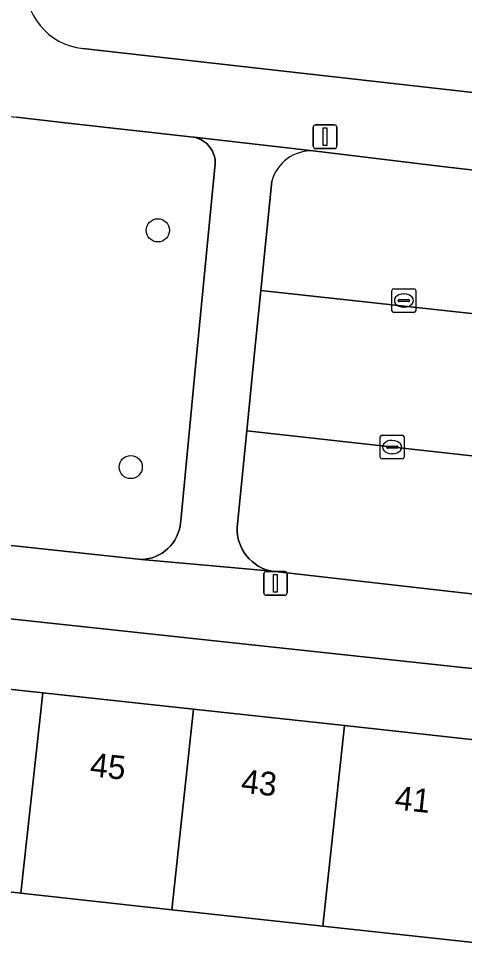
# Model space of a CAD drawing. Extents: x 161928 to 163071, y 386474 to 387428.
# Drawn here: x 162652.23 to 162671.02, y 387201.25 to 387240.71 of the extents above; entities that cross this region are included whole.
import ezdxf

# ---------------------------------------------------------------- set-up
doc = ezdxf.new("R2010")
doc.units = 0
for name, color, linetype in [('IMGEO_Boom', 7, 'Continuous'), ('IMGEO_Erf', 7, 'Continuous'), ('IMGEO_Groenvoorziening', 7, 'Continuous'), ('IMGEO_Kolk', 7, 'Continuous'), ('IMGEO_Lichtmast', 7, 'Continuous'), ('IMGEO_Pand', 7, 'Continuous'), ('IMGEO_Pand_nummerreeks', 7, 'Continuous'), ('IMGEO_Parkeervlak_open', 7, 'Continuous'), ('IMGEO_Rijbaan_lokaal_open', 7, 'Continuous'), ('IMGEO_Voetpad_open', 7, 'Continuous')]:
    doc.layers.add(name, color=color, linetype=linetype)

msp = doc.modelspace()

# ---------------------------------------------------------------- linework, layer by layer
at = {"layer": 'IMGEO_Boom'}
for centre in [(162658.094, 387231.781), (162656.949, 387221.796)]:
    msp.add_circle(centre, 0.489, dxfattribs=at)
at = {"layer": 'IMGEO_Erf'}
for points in [[(162654.933, 387239.443), (162694.57, 387234.985)], [(162691.595, 387211.117), (162649.637, 387215.636), (162576.943, 387223.756)], [(162621.599, 387215.78), (162627.868, 387215.073), (162627.934, 387215.652), (162628.23, 387215.619), (162628.176, 387215.143), (162631.137, 387214.801), (162634.095, 387214.459), (162634.149, 387214.935), (162634.454, 387214.9), (162634.389, 387214.327), (162640.515, 387213.66), (162646.878, 387212.967), (162653.24, 387212.275), (162659.603, 387211.582), (162665.965, 387210.889), (162672.327, 387210.197)], [(162671.407, 387201.741), (162665.045, 387202.434), (162658.683, 387203.126), (162652.32, 387203.819), (162645.958, 387204.512), (162639.595, 387205.204), (162633.426, 387205.876), (162633.369, 387205.37), (162633.118, 387205.399), (162632.649, 387201.246), (162629.642, 387201.585), (162626.686, 387201.918), (162627.148, 387206.015), (162626.827, 387206.051), (162626.882, 387206.541), (162620.637, 387207.245)]]:
    msp.add_lwpolyline(points, dxfattribs=at)
msp.add_arc((162655.238, 387242.159), 2.733, 175.2218, 263.5961, dxfattribs=at)
at = {"layer": 'IMGEO_Groenvoorziening'}
msp.add_lwpolyline([(162645.864, 387219.129), (162657.401, 387217.895), (162657.555, 387217.907), (162657.706, 387217.934), (162657.855, 387217.973), (162658, 387218.026), (162658.139, 387218.091), (162658.272, 387218.169), (162658.398, 387218.258), (162658.515, 387218.358), (162658.623, 387218.469), (162658.72, 387218.588), (162658.807, 387218.715), (162658.881, 387218.85), (162658.943, 387218.991), (162658.993, 387219.137), (162659.029, 387219.287), (162659.052, 387219.439), (162659.059, 387219.533), (162659.716, 387226.331), (162660.501, 387234.45), (162660.512, 387234.548), (162660.514, 387234.647), (162660.507, 387234.746), (162660.491, 387234.844), (162660.466, 387234.94), (162660.433, 387235.033), (162660.392, 387235.123), (162660.343, 387235.209), (162660.287, 387235.291), (162660.223, 387235.367), (162660.153, 387235.437), (162660.077, 387235.5), (162659.996, 387235.556), (162659.91, 387235.605), (162659.819, 387235.646), (162659.726, 387235.679), (162659.63, 387235.703), (162659.594, 387235.71), (162654.312, 387236.306), (162652.133, 387236.552)], dxfattribs=at)
at = {"layer": 'IMGEO_Kolk'}
for p, q in [((162667.967, 387228.392), (162667.967, 387229.244)), ((162668.042, 387229.318), (162668.894, 387229.318)), ((162668.455, 387229.098), (162668.48, 387229.098)), ((162668.968, 387229.244), (162668.968, 387228.392)), ((162668.226, 387228.812), (162668.226, 387228.824)), ((162668.664, 387228.775), (162668.266, 387228.775)), ((162668.269, 387228.861), (162668.667, 387228.861)), ((162668.71, 387228.824), (162668.71, 387228.812)), ((162668.894, 387228.318), (162668.042, 387228.318)), ((162668.478, 387228.538), (162668.453, 387228.538)), ((162667.549, 387223.139), (162668.401, 387223.139)), ((162667.474, 387222.213), (162667.474, 387223.065)), ((162667.962, 387222.919), (162667.987, 387222.919)), ((162668.475, 387223.065), (162668.475, 387222.213)), ((162667.733, 387222.633), (162667.733, 387222.645)), ((162668.171, 387222.596), (162667.773, 387222.596)), ((162667.776, 387222.682), (162668.174, 387222.682)), ((162667.985, 387222.359), (162667.96, 387222.359)), ((162668.217, 387222.645), (162668.217, 387222.633)), ((162668.401, 387222.139), (162667.549, 387222.139))]:
    msp.add_line(p, q, dxfattribs=at)
for points in [[(162667.967, 387228.392), (162667.967, 387229.244)], [(162668.042, 387229.318), (162668.894, 387229.318)], [(162668.968, 387229.244), (162668.968, 387228.392)], [(162668.894, 387228.318), (162668.042, 387228.318)], [(162667.549, 387223.139), (162668.401, 387223.139)], [(162667.474, 387222.213), (162667.474, 387223.065)], [(162668.475, 387223.065), (162668.475, 387222.213)], [(162668.401, 387222.139), (162667.549, 387222.139)]]:
    msp.add_lwpolyline(points, dxfattribs=at)
for centre, radius, start, end in [((162668.044, 387229.242), 0.0765, 91.552, 178.448), ((162668.044, 387229.242), 0.0765, 91.552, 178.448), ((162668.892, 387229.242), 0.0765, 1.552, 88.448), ((162668.892, 387229.242), 0.0765, 1.552, 88.448), ((162668.266, 387228.821), 0.0403, 85.8775, 175.7526), ((162668.263, 387228.811), 0.0366, 178.938, 274.7102), ((162668.667, 387228.818), 0.043, 264.8664, 352.4533), ((162668.671, 387228.823), 0.0386, 1.7309, 96.639), ((162668.044, 387228.394), 0.0765, 181.552, 268.448), ((162668.044, 387228.394), 0.0765, 181.552, 268.448), ((162668.892, 387228.394), 0.0765, 271.552, 358.448), ((162668.892, 387228.394), 0.0765, 271.552, 358.448), ((162667.551, 387223.063), 0.0765, 91.552, 178.448), ((162667.551, 387223.063), 0.0765, 91.552, 178.448), ((162668.399, 387223.063), 0.0765, 1.552, 88.448), ((162668.399, 387223.063), 0.0765, 1.552, 88.448), ((162667.773, 387222.642), 0.0403, 85.8775, 175.7526), ((162667.77, 387222.632), 0.0366, 178.938, 274.7102), ((162668.174, 387222.639), 0.043, 264.8664, 352.4533), ((162668.178, 387222.644), 0.0386, 1.7309, 96.639), ((162667.551, 387222.215), 0.0765, 181.552, 268.448), ((162667.551, 387222.215), 0.0765, 181.552, 268.448), ((162668.399, 387222.215), 0.0765, 271.552, 358.448), ((162668.399, 387222.215), 0.0765, 271.552, 358.448)]:
    msp.add_arc(centre, radius, start, end, dxfattribs=at)
for centre, major_axis, ratio, start_param, end_param in [((162668.454, 387228.818), (-0.387, 0.002), 0.722429, 4.712389, 7.853982), ((162668.479, 387228.818), (-0.39, 0.002), 0.717154, 1.570796, 4.712389), ((162667.961, 387222.639), (-0.387, 0.002), 0.722429, 4.712389, 7.853982), ((162667.986, 387222.639), (-0.39, 0.002), 0.717154, 1.570796, 4.712389)]:
    msp.add_ellipse(centre, major_axis=major_axis, ratio=ratio, start_param=start_param, end_param=end_param, dxfattribs=at)
at = {"layer": 'IMGEO_Lichtmast'}
for p, q in [((162664.648, 387235.328), (162664.648, 387236.128)), ((162664.648, 387236.128), (162664.648, 387235.328)), ((162664.748, 387236.228), (162665.538, 387236.228)), ((162665.538, 387236.228), (162664.748, 387236.228)), ((162665.638, 387236.128), (162665.638, 387235.328)), ((162665.638, 387235.328), (162665.638, 387236.128)), ((162665.538, 387235.228), (162664.748, 387235.228)), ((162664.748, 387235.228), (162665.538, 387235.228)), ((162662.557, 387216.488), (162662.557, 387217.288)), ((162662.557, 387217.288), (162662.557, 387216.488)), ((162662.657, 387217.388), (162663.447, 387217.388)), ((162663.447, 387217.388), (162662.657, 387217.388)), ((162663.547, 387217.288), (162663.547, 387216.488)), ((162663.547, 387216.488), (162663.547, 387217.288)), ((162663.447, 387216.388), (162662.657, 387216.388)), ((162662.657, 387216.388), (162663.447, 387216.388))]:
    msp.add_line(p, q, dxfattribs=at)
for points in [[(162665.068, 387236.103), (162665.218, 387236.103), (162665.218, 387235.353), (162665.068, 387235.353), (162665.068, 387236.103)], [(162662.977, 387217.263), (162663.127, 387217.263), (162663.127, 387216.513), (162662.977, 387216.513), (162662.977, 387217.263)]]:
    msp.add_lwpolyline(points, dxfattribs=at)
for centre, start, end in [((162664.748, 387236.128), 90, 180), ((162664.748, 387236.128), 90, 180), ((162665.538, 387236.128), 0, 90), ((162665.538, 387236.128), 360, 90), ((162664.748, 387235.328), 180, 270), ((162664.748, 387235.328), 180, 270), ((162665.538, 387235.328), 270, 0), ((162665.538, 387235.328), 270, 0), ((162662.657, 387217.288), 90, 180), ((162662.657, 387217.288), 90, 180), ((162663.447, 387217.288), 0, 90), ((162663.447, 387217.288), 360, 90), ((162662.657, 387216.488), 180, 270), ((162662.657, 387216.488), 180, 270), ((162663.447, 387216.488), 270, 0), ((162663.447, 387216.488), 270, 0)]:
    msp.add_arc(centre, 0.1, start, end, dxfattribs=at)
at = {"layer": 'IMGEO_Pand'}
for points in [[(162653.24, 387212.275), (162646.878, 387212.967), (162645.958, 387204.512), (162652.32, 387203.819)], [(162659.603, 387211.582), (162653.24, 387212.275), (162652.32, 387203.819), (162658.683, 387203.126)], [(162658.683, 387203.126), (162665.045, 387202.434), (162665.965, 387210.889), (162659.603, 387211.582)], [(162665.045, 387202.434), (162671.407, 387201.741), (162672.327, 387210.197), (162665.965, 387210.889)]]:
    msp.add_lwpolyline(points, close=True, dxfattribs=at)
at = {"layer": 'IMGEO_Parkeervlak_open'}
for points in [[(162689.244, 387232.258), (162670.083, 387234.47), (162664.64, 387235.13)], [(162662.9, 387233.857), (162662.438, 387229.243), (162691.809, 387226.038)], [(162691.204, 387220.056), (162661.845, 387223.323), (162661.452, 387219.402), (162661.439, 387219.241), (162661.441, 387219.079), (162661.457, 387218.918), (162661.487, 387218.76), (162661.531, 387218.604), (162661.59, 387218.453), (162661.661, 387218.308), (162661.745, 387218.17), (162661.841, 387218.04), (162661.948, 387217.919), (162662.066, 387217.808), (162662.193, 387217.708), (162662.328, 387217.62), (162662.471, 387217.544), (162662.62, 387217.482), (162662.774, 387217.432), (162662.917, 387217.4), (162687.123, 387214.647)]]:
    msp.add_lwpolyline(points, dxfattribs=at)
msp.add_arc((162664.569, 387233.401), 1.73, 87.6509, 164.7282, dxfattribs=at)
at = {"layer": 'IMGEO_Rijbaan_lokaal_open'}
msp.add_lwpolyline([(162695.877, 387225.618), (162691.809, 387226.038), (162662.438, 387229.243), (162662.119, 387226.057), (162661.845, 387223.323), (162691.204, 387220.056), (162691.563, 387220.016), (162695.262, 387219.658)], close=True, dxfattribs=at)
at = {"layer": 'IMGEO_Voetpad_open'}
for points in [[(162647.488, 387240.122), (162637.434, 387241.237), (162642.689, 387237.618), (162652.133, 387236.552), (162654.312, 387236.306), (162659.594, 387235.71), (162659.63, 387235.703), (162664.64, 387235.13), (162670.083, 387234.47), (162689.244, 387232.258)], [(162694.57, 387234.985), (162654.933, 387239.443)], [(162664.64, 387235.13), (162659.63, 387235.703), (162659.726, 387235.679), (162659.819, 387235.646), (162659.91, 387235.605), (162659.996, 387235.556), (162660.077, 387235.5), (162660.153, 387235.437), (162660.223, 387235.367), (162660.287, 387235.291), (162660.343, 387235.209), (162660.392, 387235.123), (162660.433, 387235.033), (162660.466, 387234.94), (162660.491, 387234.844), (162660.507, 387234.746), (162660.514, 387234.647), (162660.512, 387234.548), (162660.501, 387234.45), (162659.716, 387226.331), (162659.059, 387219.533), (162659.052, 387219.439), (162659.029, 387219.287), (162658.993, 387219.137), (162658.943, 387218.991), (162658.881, 387218.85), (162658.807, 387218.715), (162658.72, 387218.588), (162658.623, 387218.469), (162658.515, 387218.358), (162658.398, 387218.258), (162658.272, 387218.169), (162658.139, 387218.091), (162658, 387218.026), (162657.855, 387217.973), (162657.706, 387217.934), (162657.555, 387217.907), (162657.401, 387217.895), (162662.917, 387217.4), (162662.774, 387217.432), (162662.62, 387217.482), (162662.471, 387217.544), (162662.328, 387217.62), (162662.193, 387217.708), (162662.066, 387217.808), (162661.948, 387217.919), (162661.841, 387218.04), (162661.745, 387218.17), (162661.661, 387218.308), (162661.59, 387218.453), (162661.531, 387218.604), (162661.487, 387218.76), (162661.457, 387218.918), (162661.441, 387219.079), (162661.439, 387219.241), (162661.452, 387219.402), (162661.845, 387223.323), (162662.119, 387226.057), (162662.438, 387229.243), (162662.9, 387233.857)], [(162687.123, 387214.647), (162662.917, 387217.4), (162657.401, 387217.895), (162645.864, 387219.129), (162649.637, 387215.636), (162691.595, 387211.117)]]:
    msp.add_lwpolyline(points, dxfattribs=at)
for centre, radius, start, end in [((162655.238, 387242.159), 2.733, 175.2218, 263.5961), ((162664.569, 387233.401), 1.73, 87.6509, 164.7282)]:
    msp.add_arc(centre, radius, start, end, dxfattribs=at)

# ---------------------------------------------------------------- texts
at = {"layer": 'IMGEO_Pand_nummerreeks'}
for s, p in [('45', (162655.203, 387208.762)), ('43', (162661.573, 387208.068)), ('41', (162668.055, 387207.363))]:
    msp.add_text(s, height=1, rotation=353.7866, dxfattribs=at).set_placement(p)

doc.saveas('drawing.dxf')
